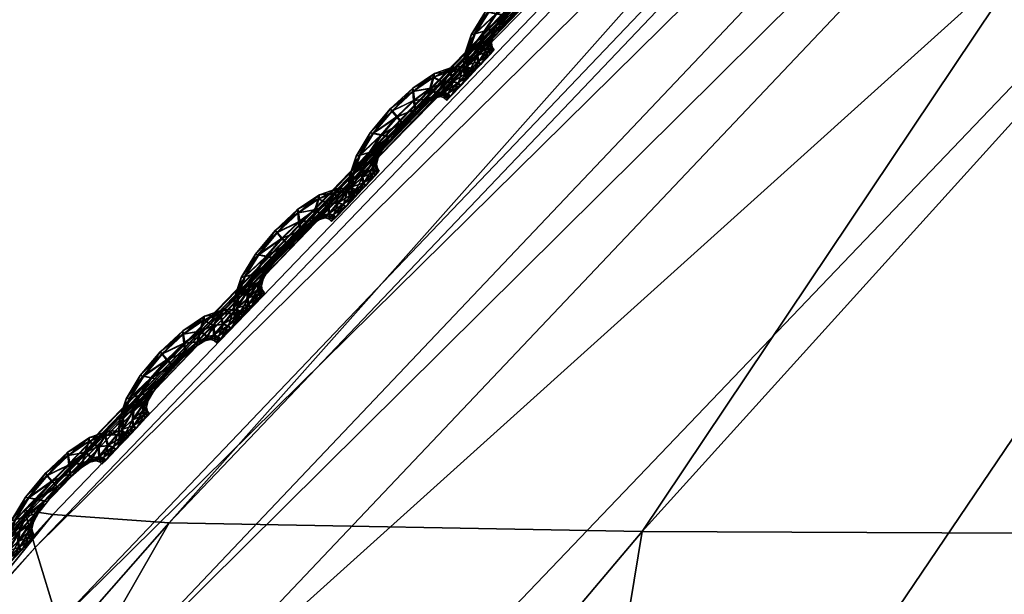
# Model space of a CAD drawing. Extents: x -7.4 to 7.4, y -11.5 to 9.8.
# Tile 289 of 469: x -4.572 to -4.234, y 8.098 to 8.295. Entities that reach past the tile are written whole.
import ezdxf

# ---------------------------------------------------------------- set-up
doc = ezdxf.new("R2010")
doc.units = 0
doc.header["$MEASUREMENT"] = 0
for name, color, linetype in [('A-FURN-3-ST', 150, 'Continuous'), ('A-FURN-3-ST-GD', 252, 'Continuous'), ('A-FURN-3-ST-SEAM', 130, 'Continuous'), ('A-FURN-3-ST-SI', 160, 'Continuous')]:
    doc.layers.add(name, color=color, linetype=linetype)

msp = doc.modelspace()

# ---------------------------------------------------------------- meshes
at = {"layer": 'A-FURN-3-ST'}
mesh = msp.add_polyface(dxfattribs=at)
corners = [(-2.34041, 9.55636, 0.61819), (-2.29118, 9.70571, 1.00068), (-1.94875, 9.63192, 1.00083), (-2.63364, 9.60992, 0.61819), (-2.56645, 9.76867, 1.00053), (-2.84873, 9.62562, 0.62332), (-2.75513, 9.78375, 1.00144), (-3.02475, 9.55904, 0.64812), (-2.99515, 9.64037, 1.00437), (-3.33255, 9.23994, 0.62332), (-3.41835, 9.25271, 1.00159), (-3.8311, 8.70215, 0.61819), (-3.96608, 8.70433, 1.00079), (-4.35805, 8.11928, 0.61819), (-4.52027, 8.12229, 1.00098), (-4.86768, 7.51619, 0.61819), (-5.04849, 7.5208, 1.0011), (-5.34537, 6.87803, 0.61819), (-5.54237, 6.88314, 1.00121), (-2.49807, 9.19186, 0.56582), (-2.83903, 9.224, 0.56582), (-2.71707, 8.68134, 0.55836), (-3.14581, 8.69205, 0.55836), (-2.1241, 9.15424, 0.56582), (-2.2831, 8.66878, 0.55836), (-1.99018, 9.49361, 0.61819), (-1.91804, 8.11232, 0.55836), (-2.39411, 8.11376, 0.55836), (-1.93379, 7.51392, 0.55836), (-2.46835, 7.51392, 0.55836), (-1.94178, 6.87548, 0.55836), (-2.53254, 6.87548, 0.55836), (-3.54027, 8.6986, 0.56582), (-3.12657, 9.24031, 0.57304), (-3.85575, 7.51392, 0.55836), (-4.4575, 7.51421, 0.56582), (-3.99861, 8.11768, 0.56582), (-3.4969, 8.11669, 0.55836), (-4.19521, 6.87548, 0.55836), (-4.89012, 6.87581, 0.56582), (-3.34122, 6.87548, 0.55836), (-3.14632, 7.51392, 0.55836), (-2.93761, 8.11533, 0.55836)]
mesh.append_faces([[corners[k] for k in face] for face in [(0, 1, 2), (3, 4, 1), (1, 0, 3), (5, 6, 4), (4, 3, 5), (7, 8, 6), (6, 5, 7), (7, 9, 10), (10, 8, 7), (10, 9, 11), (11, 12, 10), (12, 11, 13), (13, 14, 12), (14, 13, 15), (15, 16, 14), (16, 15, 17), (17, 18, 16), (0, 19, 20), (20, 3, 0), (20, 19, 21), (21, 22, 20), (19, 23, 24), (24, 21, 19), (25, 23, 19), (19, 0, 25), (26, 27, 24), (32, 33, 20), (20, 22, 32), (33, 5, 3), (3, 20, 33), (9, 7, 5), (5, 33, 9), (11, 9, 33), (33, 32, 11), (34, 35, 36), (36, 37, 34), (37, 36, 32), (32, 22, 37), (36, 13, 11), (11, 32, 36), (35, 15, 13), (13, 36, 35), (38, 39, 35), (35, 34, 38), (39, 17, 15), (15, 35, 39), (40, 38, 34), (34, 41, 40), (27, 42, 21), (21, 24, 27), (42, 37, 22), (22, 21, 42), (41, 34, 37), (37, 42, 41)]])
mesh.append_faces([[corners[k] for k in face] for face in [(28, 29, 27), (30, 31, 29), (41, 29, 31)]], dxfattribs={"vtx0": -1, "vtx1": -1, "vtx2": -1})
mesh.append_faces([[corners[k] for k in face] for face in [(31, 40, 41), (29, 41, 42)]], dxfattribs={"vtx0": -1, "vtx2": -1})
mesh.append_faces([[corners[k] for k in face] for face in [(42, 27, 29)]], dxfattribs={"vtx1": -1, "vtx2": -1})
mesh = msp.add_polyface(dxfattribs=at)
corners = [(-3.45559, 9.25588, 17.60107), (-3.45582, 9.25386, 17.5897), (-4.01163, 8.70313, 17.59852), (-4.01183, 8.70507, 17.60986), (-3.45598, 9.25263, 17.58312), (-4.01155, 8.70198, 17.59191), (-3.01501, 9.65479, 17.58327), (-4.5687, 8.12266, 17.59967), (-4.56906, 8.12377, 17.60629), (-3.45966, 9.18226, 17.62313), (-3.45016, 9.15782, 17.64158), (-3.02016, 9.55496, 17.63515), (-3.99232, 8.61233, 17.65044), (-3.95116, 8.56512, 17.74358), (-3.40691, 9.10793, 17.73487), (-4.00347, 8.63544, 17.63203), (-3.45685, 9.24262, 17.63078), (-3.45922, 9.21353, 17.62792), (-3.024, 9.61288, 17.6215), (-3.02839, 9.58038, 17.61671), (-4.00803, 8.66502, 17.63675), (-4.01076, 8.6925, 17.63956), (-4.56625, 8.1138, 17.64728), (-3.45566, 9.25506, 17.61868), (-3.01755, 9.64313, 17.62439), (-4.01179, 8.70429, 17.62743), (-4.56969, 8.12558, 17.61762), (-4.5695, 8.12484, 17.63515), (-3.15898, 8.9009, 18.11318), (-3.65203, 8.37839, 18.13056), (-3.3337, 8.33546, 18.22233), (-4.01163, 8.70313, 17.5862), (-4.01183, 8.70507, 17.58107), (-4.56969, 8.12558, 17.58883), (-4.56906, 8.12377, 17.59396), (-3.45582, 9.25386, 17.57742), (-3.45559, 9.25588, 17.57228), (-3.01501, 9.65479, 17.57095), (-3.01537, 9.65351, 17.57666), (-3.31023, 9.00617, 17.9275), (-3.85009, 8.47117, 17.93754)]
mesh.append_faces([[corners[k] for k in face] for face in [(0, 1, 2), (2, 3, 0), (1, 4, 5), (5, 2, 1), (4, 1, 6), (2, 5, 7), (3, 2, 8), (9, 10, 11), (12, 13, 14), (14, 10, 12), (15, 12, 10), (10, 9, 15), (16, 17, 18), (17, 9, 19), (20, 15, 9), (9, 17, 20), (21, 20, 17), (17, 16, 21), (20, 21, 22), (23, 16, 24), (25, 21, 16), (16, 23, 25), (3, 25, 23), (23, 0, 3), (25, 3, 26), (21, 25, 27), (28, 29, 30), (31, 32, 33), (5, 31, 34), (4, 35, 31), (31, 5, 4), (35, 36, 32), (32, 31, 35), (36, 35, 37), (35, 4, 38), (39, 40, 29), (29, 28, 39), (14, 13, 40), (40, 39, 14)]])
mesh = msp.add_polyface(dxfattribs=at)
corners = [(-4.56969, 8.12558, 17.61762), (-4.56906, 8.12377, 17.60629), (-5.09934, 7.52505, 17.61241), (-5.10037, 7.52678, 17.62374), (-4.5687, 8.12266, 17.59967), (-5.09871, 7.52405, 17.60583), (-4.01163, 8.70313, 17.59852), (-4.01183, 8.70507, 17.60986), (-4.54884, 8.06016, 17.6399), (-4.53601, 8.03845, 17.65831), (-3.99232, 8.61233, 17.65044), (-4.00347, 8.63544, 17.63203), (-4.49696, 7.99407, 17.75119), (-3.95116, 8.56512, 17.74358), (-5.05328, 7.4454, 17.66459), (-5.06768, 7.46568, 17.64618), (-4.56625, 8.1138, 17.64728), (-4.55841, 8.08793, 17.64454), (-4.00803, 8.66502, 17.63675), (-5.08201, 7.49163, 17.65078), (-5.09471, 7.51577, 17.65341), (-4.5695, 8.12484, 17.63515), (-4.01179, 8.70429, 17.62743), (-4.01076, 8.6925, 17.63956), (-5.10006, 7.52608, 17.64127), (-3.65203, 8.37839, 18.13056), (-4.17657, 7.81963, 18.13858), (-3.79176, 7.78168, 18.23306), (-3.3337, 8.33546, 18.22233), (-3.28641, 7.77554, 18.26059), (-4.56906, 8.12377, 17.59396), (-5.09934, 7.52505, 17.60012), (-4.56969, 8.12558, 17.58883), (-5.10037, 7.52678, 17.59499), (-4.01163, 8.70313, 17.5862), (-4.01155, 8.70198, 17.59191), (-4.397, 7.90594, 17.94481), (-3.85009, 8.47117, 17.93754), (-4.91829, 7.32172, 17.9504)]
mesh.append_faces([[corners[k] for k in face] for face in [(0, 1, 2), (2, 3, 0), (1, 4, 5), (5, 2, 1), (4, 1, 6), (1, 0, 7), (8, 9, 10), (10, 11, 8), (9, 12, 13), (13, 10, 9), (12, 9, 14), (9, 8, 15), (16, 17, 18), (17, 8, 11), (11, 18, 17), (8, 17, 19), (20, 19, 17), (17, 16, 20), (0, 21, 22), (21, 16, 23), (24, 20, 16), (16, 21, 24), (3, 24, 21), (21, 0, 3), (25, 26, 27), (27, 28, 25), (28, 27, 29), (4, 30, 31), (31, 5, 4), (30, 32, 33), (33, 31, 30), (32, 30, 34), (30, 4, 35), (13, 12, 36), (36, 37, 13), (37, 36, 26), (26, 25, 37), (38, 36, 12)]])
at = {"layer": 'A-FURN-3-ST-GD'}
mesh = msp.add_polyface(dxfattribs=at)
corners = [(-3.47588, 7.47679, -0.00004), (-4.41421, 7.72821, -0.00004), (-4.40272, 7.78391, -0.00004), (-4.38483, 7.83789, -0.00004), (-4.36079, 7.88943, -0.00004), (-4.33094, 7.93783, -0.00004), (-4.29567, 7.98244, -0.00004), (-4.25545, 8.02265, -0.00004), (-4.21085, 8.05792, -0.00004), (-4.16244, 8.08778, -0.00004), (-4.1109, 8.11181, -0.00004), (-4.05692, 8.1297, -0.00004), (-3.83147, 8.13626, -0.00004), (-3.88773, 8.1445, -0.00004), (-3.88773, 8.1445, 0.11372), (-3.83147, 8.13626, 0.11372), (-3.94458, 8.14615, -0.00004), (-3.94458, 8.14615, 0.11372), (-4.00123, 8.1412, -0.00004), (-4.00123, 8.1412, 0.11372), (-4.05692, 8.1297, 0.11372), (-4.1109, 8.11181, 0.11372), (-4.16244, 8.08778, 0.11372), (-3.94458, 8.14615, 0.22748), (-3.88773, 8.1445, 0.22748), (-4.00123, 8.1412, 0.22748), (-4.05692, 8.1297, 0.22748), (-4.1109, 8.11181, 0.22748), (-4.16244, 8.08778, 0.22748), (-3.94458, 8.14615, 0.34124), (-3.88773, 8.1445, 0.34124), (-4.00123, 8.1412, 0.34124), (-4.05692, 8.1297, 0.34124), (-4.1109, 8.11181, 0.34124), (-4.16244, 8.08778, 0.34124), (-3.94458, 8.14615, 0.45499), (-3.88773, 8.1445, 0.45499), (-4.00123, 8.1412, 0.45499), (-4.05692, 8.1297, 0.45499), (-4.1109, 8.11181, 0.45499), (-4.16244, 8.08778, 0.45499), (-3.94458, 8.14615, 0.56875), (-3.88773, 8.1445, 0.56875), (-4.00123, 8.1412, 0.56875), (-4.05692, 8.1297, 0.56875), (-4.1109, 8.11181, 0.56875), (-4.16244, 8.08778, 0.56875), (-4.21085, 8.05792, 0.45499), (-4.21085, 8.05792, 0.56875), (-3.47588, 7.47679, 0.56875), (-4.25545, 8.02265, 0.56875), (-4.29567, 7.98244, 0.56875), (-4.33094, 7.93783, 0.56875), (-4.36079, 7.88943, 0.56875), (-4.38483, 7.83789, 0.56875), (-4.40272, 7.78391, 0.56875), (-4.41421, 7.72821, 0.56875)]
mesh.append_faces([[corners[k] for k in face] for face in [(12, 13, 14, 15), (13, 16, 17, 14), (16, 18, 19, 17), (18, 11, 20, 19), (11, 10, 21, 20), (10, 9, 22, 21), (14, 17, 23, 24), (17, 19, 25, 23), (19, 20, 26, 25), (20, 21, 27, 26), (21, 22, 28, 27), (24, 23, 29, 30), (23, 25, 31, 29), (25, 26, 32, 31), (26, 27, 33, 32), (27, 28, 34, 33), (30, 29, 35, 36), (29, 31, 37, 35), (31, 32, 38, 37), (32, 33, 39, 38), (33, 34, 40, 39), (36, 35, 41, 42), (35, 37, 43, 41), (37, 38, 44, 43), (38, 39, 45, 44), (39, 40, 46, 45), (40, 47, 48, 46)]])
mesh.append_faces([[corners[k] for k in face] for face in [(0, 1, 2), (0, 2, 3), (0, 3, 4), (0, 4, 5), (0, 5, 6), (0, 6, 7), (0, 7, 8), (0, 8, 9), (0, 9, 10), (0, 10, 11), (49, 44, 45), (49, 45, 46), (49, 46, 48), (49, 48, 50), (49, 50, 51), (49, 51, 52), (49, 52, 53), (49, 53, 54), (49, 54, 55), (49, 55, 56)]], dxfattribs={"vtx0": -1, "vtx2": -1})
at = {"layer": 'A-FURN-3-ST-SEAM'}
mesh = msp.add_polyface(dxfattribs=at)
corners = [(-4.4154, 8.29002, 17.60096), (-4.41072, 8.29747, 17.60092), (-4.40795, 8.29694, 17.60218), (-4.40257, 8.30316, 17.6021), (-4.41187, 8.29768, 17.59754), (-4.41195, 8.29097, 17.60221), (-4.40095, 8.30118, 17.60084), (-4.40428, 8.30514, 17.60081), (-4.40503, 8.30588, 17.59746), (-4.41678, 8.28965, 17.59761), (-4.41757, 8.28367, 17.601), (-4.40527, 8.29636, 17.60092), (-4.3964, 8.30571, 17.60077), (-4.39668, 8.30884, 17.60202), (-4.40455, 8.3051, 17.59408), (-4.411, 8.29743, 17.59419), (-4.41397, 8.28598, 17.60225), (-4.40859, 8.29187, 17.60096), (-4.40044, 8.3004, 17.5975), (-4.40435, 8.29611, 17.59757), (-4.39707, 8.31193, 17.60073), (-4.39731, 8.31305, 17.59734), (-4.39735, 8.31185, 17.594), (-4.41563, 8.28998, 17.59423), (-4.41904, 8.28281, 17.59761), (-4.41801, 8.27922, 17.601), (-4.40748, 8.2922, 17.59761), (-4.3964, 8.30452, 17.59742), (-4.3922, 8.30921, 17.60073), (-4.3911, 8.31296, 17.60195), (-4.39703, 8.30876, 17.59274), (-4.40293, 8.30312, 17.59286), (-4.40831, 8.29686, 17.59293), (-4.41445, 8.28243, 17.60225), (-4.41045, 8.28825, 17.601), (-4.40922, 8.28911, 17.59765), (-4.4055, 8.29632, 17.59419), (-4.40119, 8.30114, 17.59411), (-4.40887, 8.29183, 17.59423), (-4.39015, 8.31671, 17.60062), (-4.38987, 8.31807, 17.59723), (-4.39038, 8.31663, 17.59388), (-4.39149, 8.31288, 17.59267), (-4.41231, 8.29088, 17.59297), (-4.41781, 8.28363, 17.59427), (-4.41943, 8.27798, 17.59761), (-4.41765, 8.27687, 17.601), (-4.41069, 8.2882, 17.59427), (-4.39664, 8.30567, 17.59404), (-4.39272, 8.30777, 17.59739), (-4.38888, 8.31103, 17.60069), (-4.38658, 8.3149, 17.60187), (-4.39248, 8.30913, 17.594), (-4.41907, 8.27552, 17.59761), (-4.41413, 8.2805, 17.60229), (-4.41096, 8.28565, 17.601), (-4.40978, 8.28684, 17.59765), (-4.41124, 8.28561, 17.5943), (-4.41429, 8.2859, 17.59301), (-4.38437, 8.31878, 17.60058), (-4.38366, 8.32018, 17.59719), (-4.38465, 8.31869, 17.59385), (-4.38694, 8.31482, 17.59263), (-4.38912, 8.31099, 17.59396), (-4.41825, 8.27918, 17.59427), (-4.41789, 8.27683, 17.59427), (-4.41837, 8.27436, 17.59761), (-4.41694, 8.27576, 17.601), (-4.4148, 8.28239, 17.59301), (-4.38983, 8.30955, 17.59734), (-4.38655, 8.31148, 17.60066), (-4.38338, 8.31527, 17.60187), (-4.41717, 8.27572, 17.59427), (-4.41342, 8.27943, 17.60229), (-4.41069, 8.28408, 17.60104), (-4.4095, 8.28544, 17.59765), (-4.41092, 8.28404, 17.5943), (-4.38037, 8.31898, 17.60054), (-4.37934, 8.32034, 17.59716), (-4.38061, 8.31894, 17.59381), (-4.38378, 8.31515, 17.59259), (-4.38678, 8.31144, 17.59392), (-4.38781, 8.31004, 17.59731), (-4.41445, 8.28042, 17.59301), (-4.41373, 8.27939, 17.59301), (-4.38516, 8.31107, 17.60066), (-4.38168, 8.31478, 17.60187), (-4.41001, 8.2831, 17.60104), (-4.40882, 8.28445, 17.59769), (-4.41025, 8.28305, 17.5943), (-4.38655, 8.30967, 17.59731), (-4.37831, 8.31844, 17.60054), (-4.37717, 8.31976, 17.59716), (-4.37859, 8.31836, 17.59381), (-4.38203, 8.3147, 17.59259), (-4.3854, 8.31103, 17.59392), (-4.38572, 8.30884, 17.59731), (-4.38429, 8.31025, 17.60066), (-4.38077, 8.31391, 17.60187), (-4.38457, 8.31016, 17.59392), (-4.37736, 8.31758, 17.60054), (-4.37618, 8.3189, 17.59716), (-4.37764, 8.3175, 17.59381), (-4.38113, 8.31383, 17.59259)]
mesh.append_faces([[corners[k] for k in face] for face in [(2, 1, 0), (1, 2, 3), (0, 1, 4), (0, 5, 2), (6, 3, 2), (3, 7, 1), (8, 4, 1), (4, 9, 0), (5, 0, 10), (11, 2, 5), (3, 6, 12), (2, 11, 6), (7, 3, 13), (1, 7, 8), (4, 8, 14), (9, 4, 15), (10, 0, 9), (10, 16, 5), (5, 17, 11), (12, 6, 18), (12, 13, 3), (6, 11, 19), (13, 20, 7), (21, 8, 7), (22, 14, 8), (14, 15, 4), (15, 23, 9), (9, 24, 10), (16, 10, 25), (17, 5, 16), (11, 17, 26), (19, 18, 6), (18, 27, 12), (13, 12, 28), (26, 19, 11), (20, 13, 29), (7, 20, 21), (8, 21, 22), (14, 22, 30), (15, 14, 31), (23, 15, 32), (24, 9, 23), (25, 10, 24), (25, 33, 16), (16, 34, 17), (35, 26, 17), (18, 19, 36), (27, 18, 37), (28, 12, 27), (28, 29, 13), (19, 26, 38), (29, 39, 20), (40, 21, 20), (41, 22, 21), (42, 30, 22), (30, 31, 14), (31, 32, 15), (32, 43, 23), (23, 44, 24), (24, 45, 25), (33, 25, 46), (34, 16, 33), (17, 34, 35), (26, 35, 47), (38, 36, 19), (36, 37, 18), (37, 48, 27), (27, 49, 28), (29, 28, 50), (47, 38, 26), (39, 29, 51), (20, 39, 40), (21, 40, 41), (22, 41, 42), (30, 42, 52), (31, 30, 48), (32, 31, 37), (43, 32, 36), (44, 23, 43), (45, 24, 44), (25, 45, 53), (53, 46, 25), (46, 54, 33), (33, 55, 34), (56, 35, 34), (57, 47, 35), (36, 38, 43), (37, 36, 32), (48, 37, 31), (49, 27, 48), (50, 28, 49), (50, 51, 29), (38, 47, 58), (51, 59, 39), (60, 40, 39), (61, 41, 40), (62, 42, 41), (63, 52, 42), (52, 48, 30), (43, 58, 44), (44, 64, 45), (65, 53, 45), (46, 53, 66), (54, 46, 67), (55, 33, 54), (34, 55, 56), (35, 56, 57), (47, 57, 68), (58, 43, 38), (48, 52, 49), (49, 69, 50), (51, 50, 70), (68, 58, 47), (59, 51, 71), (39, 59, 60), (40, 60, 61), (41, 61, 62), (42, 62, 63), (52, 63, 69), (64, 44, 58), (45, 64, 65), (53, 65, 72), (72, 66, 53), (66, 67, 46), (67, 73, 54), (54, 74, 55), (56, 55, 74), (57, 56, 75), (68, 57, 76), (69, 49, 52), (70, 50, 69), (70, 71, 51), (58, 68, 64), (71, 77, 59), (78, 60, 59), (79, 61, 60), (80, 62, 61), (81, 63, 62), (82, 69, 63), (83, 65, 64), (84, 72, 65), (74, 54, 73), (74, 75, 56), (75, 76, 57), (76, 83, 68), (69, 82, 70), (71, 70, 85), (64, 68, 83), (77, 71, 86), (59, 77, 78), (60, 78, 79), (61, 79, 80), (62, 80, 81), (63, 81, 82), (65, 83, 84), (73, 87, 74), (75, 74, 87), (76, 75, 88), (83, 76, 89), (70, 82, 90), (90, 85, 70), (85, 86, 71), (86, 91, 77), (78, 77, 91), (79, 78, 92), (80, 79, 93), (81, 80, 94), (82, 81, 95), (89, 84, 83), (87, 88, 75), (88, 89, 76), (95, 90, 82), (85, 90, 96), (86, 85, 97), (91, 86, 98), (91, 92, 78), (92, 93, 79), (93, 94, 80), (94, 95, 81), (90, 95, 99), (99, 96, 90), (96, 97, 85), (97, 98, 86), (98, 100, 91), (92, 91, 100), (93, 92, 101), (94, 93, 102), (95, 94, 103), (103, 99, 95), (100, 101, 92), (101, 102, 93), (102, 103, 94)]])
mesh = msp.add_polyface(dxfattribs=at)
corners = [(-4.45481, 8.24836, 17.60149), (-4.45018, 8.25586, 17.60142), (-4.44737, 8.25529, 17.60271), (-4.44199, 8.26155, 17.60263), (-4.45133, 8.25603, 17.59807), (-4.45137, 8.24931, 17.60275), (-4.44036, 8.25957, 17.60138), (-4.44373, 8.26352, 17.60134), (-4.44448, 8.26423, 17.59799), (-4.45623, 8.24799, 17.59811), (-4.45703, 8.24206, 17.60153), (-4.44468, 8.25471, 17.60145), (-4.43582, 8.2641, 17.6013), (-4.43613, 8.26719, 17.60252), (-4.44397, 8.26344, 17.59461), (-4.45042, 8.25578, 17.59472), (-4.45339, 8.24437, 17.60279), (-4.44804, 8.25026, 17.60149), (-4.43985, 8.25879, 17.59803), (-4.44377, 8.2545, 17.59811), (-4.43649, 8.27028, 17.60123), (-4.43676, 8.27139, 17.59788), (-4.43676, 8.2702, 17.59453), (-4.45509, 8.24832, 17.59476), (-4.45849, 8.24115, 17.59815), (-4.45742, 8.23757, 17.60153), (-4.4469, 8.25059, 17.59815), (-4.43582, 8.26291, 17.59795), (-4.43162, 8.26756, 17.60126), (-4.43055, 8.27135, 17.60244), (-4.43649, 8.26711, 17.59328), (-4.44234, 8.26146, 17.59339), (-4.44773, 8.2552, 17.59347), (-4.45386, 8.24082, 17.60279), (-4.44986, 8.24663, 17.60153), (-4.44864, 8.24746, 17.59818), (-4.44496, 8.25467, 17.59472), (-4.44064, 8.25949, 17.59465), (-4.44828, 8.25022, 17.59476), (-4.42956, 8.27506, 17.60115), (-4.42932, 8.27642, 17.59776), (-4.42984, 8.27498, 17.59442), (-4.43091, 8.27123, 17.5932), (-4.45172, 8.24923, 17.5935), (-4.45726, 8.24202, 17.5948), (-4.45889, 8.23633, 17.59815), (-4.45707, 8.23526, 17.60153), (-4.4501, 8.24659, 17.5948), (-4.43609, 8.26402, 17.59457), (-4.43214, 8.26616, 17.59792), (-4.42829, 8.26941, 17.60123), (-4.426, 8.27329, 17.6024), (-4.4319, 8.26752, 17.59453), (-4.45849, 8.23386, 17.59815), (-4.45354, 8.23888, 17.60279), (-4.45042, 8.24404, 17.60153), (-4.44919, 8.24523, 17.59818), (-4.45066, 8.24399, 17.5948), (-4.45374, 8.24428, 17.59354), (-4.42379, 8.27712, 17.60107), (-4.42311, 8.27856, 17.59769), (-4.42406, 8.27708, 17.59438), (-4.42636, 8.27321, 17.59316), (-4.42857, 8.26933, 17.59449), (-4.45766, 8.23753, 17.5948), (-4.45731, 8.23522, 17.5948), (-4.45778, 8.23275, 17.59815), (-4.45636, 8.23415, 17.60153), (-4.45422, 8.24074, 17.59354), (-4.42924, 8.26793, 17.59788), (-4.42596, 8.26987, 17.60119), (-4.42284, 8.27362, 17.6024), (-4.45659, 8.23411, 17.5948), (-4.45283, 8.23781, 17.60279), (-4.4501, 8.24247, 17.60157), (-4.44891, 8.24379, 17.59818), (-4.45038, 8.24243, 17.59484), (-4.41979, 8.27737, 17.60107), (-4.41876, 8.27873, 17.59769), (-4.42007, 8.27729, 17.59434), (-4.42319, 8.27353, 17.59312), (-4.4262, 8.26979, 17.59445), (-4.42723, 8.26843, 17.59784), (-4.45386, 8.2388, 17.59354), (-4.45319, 8.23778, 17.59354), (-4.42458, 8.26946, 17.60119), (-4.42109, 8.27316, 17.60237), (-4.44943, 8.24148, 17.60157), (-4.44824, 8.24284, 17.59818), (-4.44966, 8.24144, 17.59484), (-4.426, 8.26806, 17.59784), (-4.41773, 8.27679, 17.60107), (-4.41658, 8.27815, 17.59769), (-4.41801, 8.27675, 17.59434), (-4.42145, 8.27304, 17.59312), (-4.42482, 8.26941, 17.59445), (-4.42513, 8.26723, 17.59784), (-4.42371, 8.26863, 17.60119), (-4.42018, 8.2723, 17.6024), (-4.42398, 8.26855, 17.59445), (-4.41678, 8.27597, 17.60107), (-4.41559, 8.27729, 17.59769), (-4.41706, 8.27589, 17.59434), (-4.42058, 8.27222, 17.59312)]
mesh.append_faces([[corners[k] for k in face] for face in [(2, 1, 0), (1, 2, 3), (0, 1, 4), (0, 5, 2), (6, 3, 2), (3, 7, 1), (8, 4, 1), (4, 9, 0), (5, 0, 10), (11, 2, 5), (3, 6, 12), (2, 11, 6), (7, 3, 13), (1, 7, 8), (4, 8, 14), (9, 4, 15), (10, 0, 9), (10, 16, 5), (5, 17, 11), (12, 6, 18), (12, 13, 3), (6, 11, 19), (13, 20, 7), (21, 8, 7), (22, 14, 8), (14, 15, 4), (15, 23, 9), (9, 24, 10), (16, 10, 25), (17, 5, 16), (11, 17, 26), (19, 18, 6), (18, 27, 12), (13, 12, 28), (26, 19, 11), (20, 13, 29), (7, 20, 21), (8, 21, 22), (14, 22, 30), (15, 14, 31), (23, 15, 32), (24, 9, 23), (25, 10, 24), (25, 33, 16), (16, 34, 17), (35, 26, 17), (18, 19, 36), (27, 18, 37), (28, 12, 27), (28, 29, 13), (19, 26, 38), (29, 39, 20), (40, 21, 20), (41, 22, 21), (42, 30, 22), (30, 31, 14), (31, 32, 15), (32, 43, 23), (23, 44, 24), (24, 45, 25), (33, 25, 46), (34, 16, 33), (17, 34, 35), (26, 35, 47), (38, 36, 19), (36, 37, 18), (37, 48, 27), (27, 49, 28), (29, 28, 50), (47, 38, 26), (39, 29, 51), (20, 39, 40), (21, 40, 41), (22, 41, 42), (30, 42, 52), (31, 30, 48), (32, 31, 37), (43, 32, 36), (44, 23, 43), (45, 24, 44), (25, 45, 53), (53, 46, 25), (46, 54, 33), (33, 55, 34), (56, 35, 34), (57, 47, 35), (36, 38, 43), (37, 36, 32), (48, 37, 31), (49, 27, 48), (50, 28, 49), (50, 51, 29), (38, 47, 58), (51, 59, 39), (60, 40, 39), (61, 41, 40), (62, 42, 41), (63, 52, 42), (52, 48, 30), (43, 58, 44), (44, 64, 45), (65, 53, 45), (46, 53, 66), (54, 46, 67), (55, 33, 54), (34, 55, 56), (35, 56, 57), (47, 57, 68), (58, 43, 38), (48, 52, 49), (49, 69, 50), (51, 50, 70), (68, 58, 47), (59, 51, 71), (39, 59, 60), (40, 60, 61), (41, 61, 62), (42, 62, 63), (52, 63, 69), (64, 44, 58), (45, 64, 65), (53, 65, 72), (72, 66, 53), (66, 67, 46), (67, 73, 54), (54, 74, 55), (56, 55, 74), (57, 56, 75), (68, 57, 76), (69, 49, 52), (70, 50, 69), (70, 71, 51), (58, 68, 64), (71, 77, 59), (78, 60, 59), (79, 61, 60), (80, 62, 61), (81, 63, 62), (82, 69, 63), (83, 65, 64), (84, 72, 65), (74, 54, 73), (74, 75, 56), (75, 76, 57), (76, 83, 68), (69, 82, 70), (71, 70, 85), (64, 68, 83), (77, 71, 86), (59, 77, 78), (60, 78, 79), (61, 79, 80), (62, 80, 81), (63, 81, 82), (65, 83, 84), (73, 87, 74), (75, 74, 87), (76, 75, 88), (83, 76, 89), (70, 82, 90), (90, 85, 70), (85, 86, 71), (86, 91, 77), (78, 77, 91), (79, 78, 92), (80, 79, 93), (81, 80, 94), (82, 81, 95), (89, 84, 83), (87, 88, 75), (88, 89, 76), (95, 90, 82), (85, 90, 96), (86, 85, 97), (91, 86, 98), (91, 92, 78), (92, 93, 79), (93, 94, 80), (94, 95, 81), (90, 95, 99), (99, 96, 90), (96, 97, 85), (97, 98, 86), (98, 100, 91), (92, 91, 100), (93, 92, 101), (94, 93, 102), (95, 94, 103), (103, 99, 95), (100, 101, 92), (101, 102, 93), (102, 103, 94)]])
mesh = msp.add_polyface(dxfattribs=at)
corners = [(-4.49427, 8.20671, 17.60202), (-4.4896, 8.21421, 17.60195), (-4.48683, 8.21367, 17.60324), (-4.48144, 8.21989, 17.60317), (-4.49074, 8.21437, 17.5986), (-4.49082, 8.2077, 17.60328), (-4.47978, 8.21791, 17.60191), (-4.48315, 8.22187, 17.60187), (-4.4839, 8.22257, 17.59849), (-4.49565, 8.20634, 17.59864), (-4.49644, 8.2004, 17.60202), (-4.48413, 8.21309, 17.60199), (-4.47523, 8.22245, 17.60184), (-4.47555, 8.22558, 17.60305), (-4.48342, 8.22179, 17.59514), (-4.48987, 8.21416, 17.59522), (-4.4928, 8.20271, 17.60332), (-4.48746, 8.2086, 17.60202), (-4.4793, 8.21713, 17.59857), (-4.48323, 8.21285, 17.5986), (-4.47594, 8.22863, 17.60176), (-4.47622, 8.22978, 17.59837), (-4.47622, 8.22859, 17.59503), (-4.4945, 8.20667, 17.59529), (-4.49791, 8.19954, 17.59868), (-4.49688, 8.19595, 17.60206), (-4.48631, 8.20894, 17.59868), (-4.47523, 8.22125, 17.59849), (-4.47108, 8.22595, 17.60176), (-4.46997, 8.2297, 17.60297), (-4.4759, 8.2255, 17.59381), (-4.4818, 8.21981, 17.59388), (-4.48718, 8.21359, 17.59396), (-4.49327, 8.19917, 17.60332), (-4.48928, 8.20498, 17.60206), (-4.48805, 8.20584, 17.59868), (-4.48437, 8.21305, 17.59525), (-4.48006, 8.21787, 17.59518), (-4.48774, 8.20856, 17.59529), (-4.46902, 8.23341, 17.60168), (-4.46874, 8.23481, 17.5983), (-4.46926, 8.23337, 17.59495), (-4.47033, 8.22962, 17.59373), (-4.49118, 8.20762, 17.59404), (-4.49668, 8.20036, 17.59529), (-4.4983, 8.19472, 17.59868), (-4.49648, 8.19361, 17.60206), (-4.48952, 8.20494, 17.59533), (-4.47551, 8.2224, 17.5951), (-4.47159, 8.22451, 17.59841), (-4.46771, 8.22776, 17.60172), (-4.46542, 8.23163, 17.60294), (-4.47131, 8.22587, 17.59503), (-4.49791, 8.19225, 17.59868), (-4.49296, 8.19723, 17.60332), (-4.48983, 8.20243, 17.60206), (-4.48865, 8.20358, 17.59872), (-4.49007, 8.20238, 17.59533), (-4.49316, 8.20267, 17.59404), (-4.46324, 8.23551, 17.60161), (-4.46253, 8.23691, 17.59822), (-4.46352, 8.23542, 17.59487), (-4.46577, 8.23155, 17.5937), (-4.46799, 8.22772, 17.59499), (-4.49712, 8.19591, 17.59533), (-4.49672, 8.19357, 17.59533), (-4.4972, 8.19114, 17.59868), (-4.49577, 8.19253, 17.60206), (-4.49363, 8.19913, 17.59408), (-4.4687, 8.22628, 17.59837), (-4.46538, 8.22826, 17.60172), (-4.46225, 8.23201, 17.6029), (-4.49601, 8.19249, 17.59533), (-4.49225, 8.1962, 17.60332), (-4.48952, 8.20086, 17.60206), (-4.48837, 8.20218, 17.59872), (-4.4898, 8.20082, 17.59533), (-4.45921, 8.23571, 17.60161), (-4.45818, 8.23711, 17.59822), (-4.45948, 8.23567, 17.59487), (-4.46261, 8.23192, 17.59366), (-4.46566, 8.22818, 17.59499), (-4.46664, 8.22681, 17.59837), (-4.49332, 8.19719, 17.59408), (-4.4926, 8.19612, 17.59408), (-4.46399, 8.22784, 17.60172), (-4.46051, 8.23151, 17.6029), (-4.48884, 8.19983, 17.6021), (-4.48766, 8.20119, 17.59872), (-4.48908, 8.19979, 17.59537), (-4.46542, 8.22645, 17.59837), (-4.45715, 8.23518, 17.60157), (-4.456, 8.23654, 17.59818), (-4.45742, 8.23514, 17.59487), (-4.46086, 8.23143, 17.59366), (-4.46427, 8.22776, 17.59499), (-4.46459, 8.22558, 17.59837), (-4.46312, 8.22698, 17.60172), (-4.4596, 8.23069, 17.6029), (-4.4634, 8.22694, 17.59499), (-4.4562, 8.23431, 17.60161), (-4.45501, 8.23567, 17.59818), (-4.45647, 8.23427, 17.59487), (-4.45999, 8.2306, 17.59366)]
mesh.append_faces([[corners[k] for k in face] for face in [(2, 1, 0), (1, 2, 3), (0, 1, 4), (0, 5, 2), (6, 3, 2), (3, 7, 1), (8, 4, 1), (4, 9, 0), (5, 0, 10), (11, 2, 5), (3, 6, 12), (2, 11, 6), (7, 3, 13), (1, 7, 8), (4, 8, 14), (9, 4, 15), (10, 0, 9), (10, 16, 5), (5, 17, 11), (12, 6, 18), (12, 13, 3), (6, 11, 19), (13, 20, 7), (21, 8, 7), (22, 14, 8), (14, 15, 4), (15, 23, 9), (9, 24, 10), (16, 10, 25), (17, 5, 16), (11, 17, 26), (19, 18, 6), (18, 27, 12), (13, 12, 28), (26, 19, 11), (20, 13, 29), (7, 20, 21), (8, 21, 22), (14, 22, 30), (15, 14, 31), (23, 15, 32), (24, 9, 23), (25, 10, 24), (25, 33, 16), (16, 34, 17), (35, 26, 17), (18, 19, 36), (27, 18, 37), (28, 12, 27), (28, 29, 13), (19, 26, 38), (29, 39, 20), (40, 21, 20), (41, 22, 21), (42, 30, 22), (30, 31, 14), (31, 32, 15), (32, 43, 23), (23, 44, 24), (24, 45, 25), (33, 25, 46), (34, 16, 33), (17, 34, 35), (26, 35, 47), (38, 36, 19), (36, 37, 18), (37, 48, 27), (27, 49, 28), (29, 28, 50), (47, 38, 26), (39, 29, 51), (20, 39, 40), (21, 40, 41), (22, 41, 42), (30, 42, 52), (31, 30, 48), (32, 31, 37), (43, 32, 36), (44, 23, 43), (45, 24, 44), (25, 45, 53), (53, 46, 25), (46, 54, 33), (33, 55, 34), (56, 35, 34), (57, 47, 35), (36, 38, 43), (37, 36, 32), (48, 37, 31), (49, 27, 48), (50, 28, 49), (50, 51, 29), (38, 47, 58), (51, 59, 39), (60, 40, 39), (61, 41, 40), (62, 42, 41), (63, 52, 42), (52, 48, 30), (43, 58, 44), (44, 64, 45), (65, 53, 45), (46, 53, 66), (54, 46, 67), (55, 33, 54), (34, 55, 56), (35, 56, 57), (47, 57, 68), (58, 43, 38), (48, 52, 49), (49, 69, 50), (51, 50, 70), (68, 58, 47), (59, 51, 71), (39, 59, 60), (40, 60, 61), (41, 61, 62), (42, 62, 63), (52, 63, 69), (64, 44, 58), (45, 64, 65), (53, 65, 72), (72, 66, 53), (66, 67, 46), (67, 73, 54), (54, 74, 55), (56, 55, 74), (57, 56, 75), (68, 57, 76), (69, 49, 52), (70, 50, 69), (70, 71, 51), (58, 68, 64), (71, 77, 59), (78, 60, 59), (79, 61, 60), (80, 62, 61), (81, 63, 62), (82, 69, 63), (83, 65, 64), (84, 72, 65), (74, 54, 73), (74, 75, 56), (75, 76, 57), (76, 83, 68), (69, 82, 70), (71, 70, 85), (64, 68, 83), (77, 71, 86), (59, 77, 78), (60, 78, 79), (61, 79, 80), (62, 80, 81), (63, 81, 82), (65, 83, 84), (73, 87, 74), (75, 74, 87), (76, 75, 88), (83, 76, 89), (70, 82, 90), (90, 85, 70), (85, 86, 71), (86, 91, 77), (78, 77, 91), (79, 78, 92), (80, 79, 93), (81, 80, 94), (82, 81, 95), (89, 84, 83), (87, 88, 75), (88, 89, 76), (95, 90, 82), (85, 90, 96), (86, 85, 97), (91, 86, 98), (91, 92, 78), (92, 93, 79), (93, 94, 80), (94, 95, 81), (90, 95, 99), (99, 96, 90), (96, 97, 85), (97, 98, 86), (98, 100, 91), (92, 91, 100), (93, 92, 101), (94, 93, 102), (95, 94, 103), (103, 99, 95), (100, 101, 92), (101, 102, 93), (102, 103, 94)]])
mesh = msp.add_polyface(dxfattribs=at)
corners = [(-4.53368, 8.1651, 17.60256), (-4.52905, 8.17255, 17.60248), (-4.52624, 8.17202, 17.60377), (-4.52086, 8.17828, 17.6037), (-4.5302, 8.17276, 17.59913), (-4.53024, 8.16604, 17.60381), (-4.51924, 8.1763, 17.60244), (-4.5226, 8.18022, 17.6024), (-4.52335, 8.18092, 17.59902), (-4.53511, 8.16473, 17.59917), (-4.53586, 8.15879, 17.60256), (-4.52355, 8.17144, 17.60252), (-4.51469, 8.18084, 17.60237), (-4.51496, 8.18392, 17.60358), (-4.52284, 8.18017, 17.59567), (-4.52929, 8.17251, 17.59575), (-4.53226, 8.1611, 17.60385), (-4.52687, 8.16699, 17.60256), (-4.51872, 8.17552, 17.5991), (-4.52264, 8.17124, 17.59913), (-4.5154, 8.18697, 17.60229), (-4.51564, 8.18813, 17.59891), (-4.51564, 8.18693, 17.59556), (-4.53396, 8.16506, 17.59582), (-4.53732, 8.15788, 17.59921), (-4.53629, 8.15434, 17.60256), (-4.52573, 8.16732, 17.59917), (-4.51469, 8.17964, 17.59902), (-4.51049, 8.18429, 17.60229), (-4.50942, 8.18804, 17.60351), (-4.51532, 8.18384, 17.59434), (-4.52121, 8.1782, 17.59442), (-4.5266, 8.17194, 17.59449), (-4.53273, 8.15756, 17.60385), (-4.52869, 8.16337, 17.60259), (-4.52751, 8.16419, 17.59921), (-4.52379, 8.1714, 17.59579), (-4.51947, 8.17622, 17.59571), (-4.52715, 8.16695, 17.59582), (-4.50843, 8.19179, 17.60221), (-4.50819, 8.19315, 17.59883), (-4.50871, 8.19171, 17.59548), (-4.50978, 8.18796, 17.59427), (-4.53059, 8.16596, 17.59457), (-4.53609, 8.15875, 17.59582), (-4.53772, 8.15311, 17.59921), (-4.5359, 8.152, 17.60256), (-4.52897, 8.16332, 17.59586), (-4.51492, 8.18075, 17.59564), (-4.51101, 8.18289, 17.59894), (-4.50713, 8.18615, 17.60225), (-4.50487, 8.19002, 17.60347), (-4.51073, 8.18425, 17.59556), (-4.53732, 8.15064, 17.59921), (-4.53238, 8.15562, 17.60385), (-4.52925, 8.16077, 17.60259), (-4.52806, 8.16196, 17.59925), (-4.52949, 8.16073, 17.59586), (-4.53257, 8.16102, 17.59457), (-4.50265, 8.19385, 17.60214), (-4.50194, 8.1953, 17.59875), (-4.50293, 8.19381, 17.59541), (-4.50523, 8.18994, 17.59423), (-4.5074, 8.18607, 17.59552), (-4.53653, 8.1543, 17.59582), (-4.53613, 8.15195, 17.59586), (-4.53661, 8.14948, 17.59921), (-4.53518, 8.15088, 17.60259), (-4.53305, 8.15751, 17.59461), (-4.50812, 8.18467, 17.59891), (-4.50479, 8.1866, 17.60225), (-4.50167, 8.19035, 17.60343), (-4.53542, 8.15084, 17.59586), (-4.53166, 8.15455, 17.60385), (-4.52897, 8.15921, 17.60259), (-4.52778, 8.16056, 17.59925), (-4.52921, 8.15916, 17.59586), (-4.49862, 8.1941, 17.6021), (-4.49763, 8.19546, 17.59872), (-4.4989, 8.19402, 17.59537), (-4.50202, 8.19027, 17.59419), (-4.50507, 8.18656, 17.59552), (-4.5061, 8.18516, 17.59891), (-4.53273, 8.15554, 17.59461), (-4.53202, 8.15451, 17.59461), (-4.50341, 8.18619, 17.60225), (-4.49992, 8.1899, 17.60343), (-4.52826, 8.15821, 17.60259), (-4.52707, 8.15958, 17.59925), (-4.5285, 8.15817, 17.59586), (-4.50483, 8.18479, 17.59891), (-4.49656, 8.19357, 17.6021), (-4.49541, 8.19489, 17.59872), (-4.49684, 8.19348, 17.59537), (-4.50032, 8.18982, 17.59419), (-4.50368, 8.18615, 17.59552), (-4.504, 8.18397, 17.59891), (-4.50254, 8.18537, 17.60225), (-4.49905, 8.18903, 17.60343), (-4.50281, 8.18533, 17.59552), (-4.49561, 8.1927, 17.6021), (-4.49446, 8.19406, 17.59872), (-4.49589, 8.19262, 17.59537), (-4.49941, 8.18895, 17.59419)]
mesh.append_faces([[corners[k] for k in face] for face in [(2, 1, 0), (1, 2, 3), (0, 1, 4), (0, 5, 2), (6, 3, 2), (3, 7, 1), (8, 4, 1), (4, 9, 0), (5, 0, 10), (11, 2, 5), (3, 6, 12), (2, 11, 6), (7, 3, 13), (1, 7, 8), (4, 8, 14), (9, 4, 15), (10, 0, 9), (10, 16, 5), (5, 17, 11), (12, 6, 18), (12, 13, 3), (6, 11, 19), (13, 20, 7), (21, 8, 7), (22, 14, 8), (14, 15, 4), (15, 23, 9), (9, 24, 10), (16, 10, 25), (17, 5, 16), (11, 17, 26), (19, 18, 6), (18, 27, 12), (13, 12, 28), (26, 19, 11), (20, 13, 29), (7, 20, 21), (8, 21, 22), (14, 22, 30), (15, 14, 31), (23, 15, 32), (24, 9, 23), (25, 10, 24), (25, 33, 16), (16, 34, 17), (35, 26, 17), (18, 19, 36), (27, 18, 37), (28, 12, 27), (28, 29, 13), (19, 26, 38), (29, 39, 20), (40, 21, 20), (41, 22, 21), (42, 30, 22), (30, 31, 14), (31, 32, 15), (32, 43, 23), (23, 44, 24), (24, 45, 25), (33, 25, 46), (34, 16, 33), (17, 34, 35), (26, 35, 47), (38, 36, 19), (36, 37, 18), (37, 48, 27), (27, 49, 28), (29, 28, 50), (47, 38, 26), (39, 29, 51), (20, 39, 40), (21, 40, 41), (22, 41, 42), (30, 42, 52), (31, 30, 48), (32, 31, 37), (43, 32, 36), (44, 23, 43), (45, 24, 44), (25, 45, 53), (53, 46, 25), (46, 54, 33), (33, 55, 34), (56, 35, 34), (57, 47, 35), (36, 38, 43), (37, 36, 32), (48, 37, 31), (49, 27, 48), (50, 28, 49), (50, 51, 29), (38, 47, 58), (51, 59, 39), (60, 40, 39), (61, 41, 40), (62, 42, 41), (63, 52, 42), (52, 48, 30), (43, 58, 44), (44, 64, 45), (65, 53, 45), (46, 53, 66), (54, 46, 67), (55, 33, 54), (34, 55, 56), (35, 56, 57), (47, 57, 68), (58, 43, 38), (48, 52, 49), (49, 69, 50), (51, 50, 70), (68, 58, 47), (59, 51, 71), (39, 59, 60), (40, 60, 61), (41, 61, 62), (42, 62, 63), (52, 63, 69), (64, 44, 58), (45, 64, 65), (53, 65, 72), (72, 66, 53), (66, 67, 46), (67, 73, 54), (54, 74, 55), (56, 55, 74), (57, 56, 75), (68, 57, 76), (69, 49, 52), (70, 50, 69), (70, 71, 51), (58, 68, 64), (71, 77, 59), (78, 60, 59), (79, 61, 60), (80, 62, 61), (81, 63, 62), (82, 69, 63), (83, 65, 64), (84, 72, 65), (74, 54, 73), (74, 75, 56), (75, 76, 57), (76, 83, 68), (69, 82, 70), (71, 70, 85), (64, 68, 83), (77, 71, 86), (59, 77, 78), (60, 78, 79), (61, 79, 80), (62, 80, 81), (63, 81, 82), (65, 83, 84), (73, 87, 74), (75, 74, 87), (76, 75, 88), (83, 76, 89), (70, 82, 90), (90, 85, 70), (85, 86, 71), (86, 91, 77), (78, 77, 91), (79, 78, 92), (80, 79, 93), (81, 80, 94), (82, 81, 95), (89, 84, 83), (87, 88, 75), (88, 89, 76), (95, 90, 82), (85, 90, 96), (86, 85, 97), (91, 86, 98), (91, 92, 78), (92, 93, 79), (93, 94, 80), (94, 95, 81), (90, 95, 99), (99, 96, 90), (96, 97, 85), (97, 98, 86), (98, 100, 91), (92, 91, 100), (93, 92, 101), (94, 93, 102), (95, 94, 103), (103, 99, 95), (100, 101, 92), (101, 102, 93), (102, 103, 94)]])
mesh = msp.add_polyface(dxfattribs=at)
corners = [(-4.57302, 8.12336, 17.60305), (-4.56843, 8.13086, 17.60301), (-4.56562, 8.13032, 17.60427), (-4.56028, 8.13658, 17.60419), (-4.56957, 8.13102, 17.59963), (-4.56957, 8.12431, 17.60434), (-4.55861, 8.13461, 17.60297), (-4.56198, 8.13852, 17.60294), (-4.56277, 8.13926, 17.59955), (-4.57444, 8.12295, 17.5997), (-4.57515, 8.11702, 17.60309), (-4.56292, 8.12979, 17.60301), (-4.5541, 8.13918, 17.6029), (-4.55438, 8.14227, 17.60412), (-4.56225, 8.13848, 17.59621), (-4.56866, 8.13082, 17.59628), (-4.57155, 8.11932, 17.60434), (-4.56625, 8.1253, 17.60309), (-4.5581, 8.13387, 17.59959), (-4.56202, 8.12954, 17.59967), (-4.55481, 8.14532, 17.60282), (-4.55505, 8.14647, 17.59944), (-4.55505, 8.14528, 17.59609), (-4.57329, 8.12328, 17.59632), (-4.57662, 8.11611, 17.5997), (-4.57551, 8.11252, 17.60309), (-4.5651, 8.12563, 17.5997), (-4.55406, 8.13799, 17.59955), (-4.54991, 8.14268, 17.60282), (-4.54884, 8.14643, 17.60404), (-4.55473, 8.14219, 17.59487), (-4.56063, 8.1365, 17.59495), (-4.56597, 8.13024, 17.59503), (-4.57199, 8.11578, 17.60434), (-4.56803, 8.12163, 17.60309), (-4.56684, 8.12249, 17.59974), (-4.56316, 8.12971, 17.59628), (-4.55889, 8.13457, 17.59624), (-4.56649, 8.12521, 17.59636), (-4.54785, 8.15014, 17.60271), (-4.54761, 8.1515, 17.59932), (-4.54813, 8.15006, 17.59598), (-4.54919, 8.14635, 17.5948), (-4.56993, 8.12426, 17.59506), (-4.57539, 8.11697, 17.59636), (-4.57693, 8.11125, 17.5997), (-4.57511, 8.11018, 17.60309), (-4.56831, 8.12159, 17.59636), (-4.55434, 8.1391, 17.59617), (-4.55042, 8.14124, 17.59947), (-4.54658, 8.1445, 17.60279), (-4.54428, 8.14837, 17.604), (-4.55018, 8.1426, 17.59609), (-4.57654, 8.10878, 17.5997), (-4.57167, 8.11384, 17.60438), (-4.56858, 8.11904, 17.60313), (-4.5674, 8.12027, 17.59974), (-4.56882, 8.11899, 17.59639), (-4.57191, 8.11928, 17.5951), (-4.54211, 8.15224, 17.60267), (-4.5414, 8.15365, 17.59929), (-4.54235, 8.15216, 17.59594), (-4.54464, 8.14829, 17.59472), (-4.54682, 8.14445, 17.59605), (-4.57579, 8.11248, 17.59636), (-4.57535, 8.11014, 17.59636), (-4.57579, 8.10766, 17.5997), (-4.5744, 8.10907, 17.60309), (-4.57235, 8.11574, 17.5951), (-4.54753, 8.14305, 17.59944), (-4.54421, 8.14499, 17.60279), (-4.54108, 8.14874, 17.60396), (-4.57464, 8.10902, 17.59636), (-4.57092, 8.11277, 17.60438), (-4.56827, 8.11747, 17.60313), (-4.56712, 8.11883, 17.59974), (-4.5685, 8.11743, 17.59639), (-4.53807, 8.15249, 17.60263), (-4.53704, 8.15385, 17.59925), (-4.53831, 8.15241, 17.5959), (-4.54144, 8.14866, 17.59472), (-4.54448, 8.14491, 17.59605), (-4.54551, 8.14355, 17.59944), (-4.57199, 8.11376, 17.5951), (-4.57128, 8.11273, 17.5951), (-4.54282, 8.14458, 17.60275), (-4.53938, 8.14829, 17.60396), (-4.56755, 8.11648, 17.60313), (-4.56641, 8.11788, 17.59978), (-4.56779, 8.11644, 17.59639), (-4.54425, 8.14318, 17.59944), (-4.53598, 8.15191, 17.60263), (-4.53483, 8.15327, 17.59925), (-4.53625, 8.15187, 17.5959), (-4.53973, 8.14816, 17.59472), (-4.5431, 8.14454, 17.59601), (-4.54341, 8.14235, 17.59944), (-4.54195, 8.14375, 17.60279), (-4.53847, 8.14742, 17.60396), (-4.54223, 8.14367, 17.59605), (-4.53503, 8.15109, 17.60263), (-4.53388, 8.15241, 17.59925), (-4.5353, 8.15101, 17.5959), (-4.53883, 8.14734, 17.59472)]
mesh.append_faces([[corners[k] for k in face] for face in [(2, 1, 0), (1, 2, 3), (0, 1, 4), (0, 5, 2), (6, 3, 2), (3, 7, 1), (8, 4, 1), (4, 9, 0), (5, 0, 10), (11, 2, 5), (3, 6, 12), (2, 11, 6), (7, 3, 13), (1, 7, 8), (4, 8, 14), (9, 4, 15), (10, 0, 9), (10, 16, 5), (5, 17, 11), (12, 6, 18), (12, 13, 3), (6, 11, 19), (13, 20, 7), (21, 8, 7), (22, 14, 8), (14, 15, 4), (15, 23, 9), (9, 24, 10), (16, 10, 25), (17, 5, 16), (11, 17, 26), (19, 18, 6), (18, 27, 12), (13, 12, 28), (26, 19, 11), (20, 13, 29), (7, 20, 21), (8, 21, 22), (14, 22, 30), (15, 14, 31), (23, 15, 32), (24, 9, 23), (25, 10, 24), (25, 33, 16), (16, 34, 17), (35, 26, 17), (18, 19, 36), (27, 18, 37), (28, 12, 27), (28, 29, 13), (19, 26, 38), (29, 39, 20), (40, 21, 20), (41, 22, 21), (42, 30, 22), (30, 31, 14), (31, 32, 15), (32, 43, 23), (23, 44, 24), (24, 45, 25), (33, 25, 46), (34, 16, 33), (17, 34, 35), (26, 35, 47), (38, 36, 19), (36, 37, 18), (37, 48, 27), (27, 49, 28), (29, 28, 50), (47, 38, 26), (39, 29, 51), (20, 39, 40), (21, 40, 41), (22, 41, 42), (30, 42, 52), (31, 30, 48), (32, 31, 37), (43, 32, 36), (44, 23, 43), (45, 24, 44), (25, 45, 53), (53, 46, 25), (46, 54, 33), (33, 55, 34), (56, 35, 34), (57, 47, 35), (36, 38, 43), (37, 36, 32), (48, 37, 31), (49, 27, 48), (50, 28, 49), (50, 51, 29), (38, 47, 58), (51, 59, 39), (60, 40, 39), (61, 41, 40), (62, 42, 41), (63, 52, 42), (52, 48, 30), (43, 58, 44), (44, 64, 45), (65, 53, 45), (46, 53, 66), (54, 46, 67), (55, 33, 54), (34, 55, 56), (35, 56, 57), (47, 57, 68), (58, 43, 38), (48, 52, 49), (49, 69, 50), (51, 50, 70), (68, 58, 47), (59, 51, 71), (39, 59, 60), (40, 60, 61), (41, 61, 62), (42, 62, 63), (52, 63, 69), (64, 44, 58), (45, 64, 65), (53, 65, 72), (72, 66, 53), (66, 67, 46), (67, 73, 54), (54, 74, 55), (56, 55, 74), (57, 56, 75), (68, 57, 76), (69, 49, 52), (70, 50, 69), (70, 71, 51), (58, 68, 64), (71, 77, 59), (78, 60, 59), (79, 61, 60), (80, 62, 61), (81, 63, 62), (82, 69, 63), (83, 65, 64), (84, 72, 65), (74, 54, 73), (74, 75, 56), (75, 76, 57), (76, 83, 68), (69, 82, 70), (71, 70, 85), (64, 68, 83), (77, 71, 86), (59, 77, 78), (60, 78, 79), (61, 79, 80), (62, 80, 81), (63, 81, 82), (65, 83, 84), (73, 87, 74), (75, 74, 87), (76, 75, 88), (83, 76, 89), (70, 82, 90), (90, 85, 70), (85, 86, 71), (86, 91, 77), (78, 77, 91), (79, 78, 92), (80, 79, 93), (81, 80, 94), (82, 81, 95), (89, 84, 83), (87, 88, 75), (88, 89, 76), (95, 90, 82), (85, 90, 96), (86, 85, 97), (91, 86, 98), (91, 92, 78), (92, 93, 79), (93, 94, 80), (94, 95, 81), (90, 95, 99), (99, 96, 90), (96, 97, 85), (97, 98, 86), (98, 100, 91), (92, 91, 100), (93, 92, 101), (94, 93, 102), (95, 94, 103), (103, 99, 95), (100, 101, 92), (101, 102, 93), (102, 103, 94)]])
at = {"layer": 'A-FURN-3-ST-SI'}
mesh = msp.add_polyface(dxfattribs=at)
corners = [(-2.58347, 9.79236, 11.42448), (-2.76863, 9.80748, 11.42144), (-2.76867, 9.80731, 17.29826), (-2.76903, 9.80632, 17.56483), (-2.58394, 9.7912, 17.56852), (-3.01418, 9.65792, 17.29921), (-3.01446, 9.65693, 17.56582), (-3.01414, 9.65809, 11.42223), (-3.45547, 9.257, 11.42763), (-3.45547, 9.25687, 17.30552), (-3.45559, 9.25588, 17.57228), (-4.01191, 8.70598, 17.31416), (-4.01183, 8.70507, 17.58107), (-4.01194, 8.7061, 11.43494), (-4.57001, 8.12658, 11.44144), (-4.56997, 8.12645, 17.32176), (-4.56969, 8.12558, 17.58883), (-2.57365, 9.79199, 2.95877), (-2.75885, 9.80707, 2.95816), (-2.7674, 9.8074, 7.2118), (-2.58224, 9.79232, 7.21362), (-3.01292, 9.65804, 7.21229), (-3.00433, 9.65776, 2.95831), (-3.44569, 9.25675, 2.95941), (-3.45424, 9.25696, 7.21553), (-4.01072, 8.70602, 7.2199), (-4.00213, 8.70557, 2.96086), (-4.56878, 8.12637, 7.22378), (-2.56645, 9.76867, 1.00053), (-2.75513, 9.78375, 1.00144), (-2.99515, 9.64037, 1.00437), (-3.41835, 9.25271, 1.00159), (-3.96608, 8.70433, 1.00079), (-4.52027, 8.12229, 1.00098)]
mesh.append_faces([[corners[k] for k in face] for face in [(0, 1, 2), (2, 3, 4), (5, 6, 3), (3, 2, 5), (1, 7, 5), (5, 2, 1), (5, 7, 8), (8, 9, 5), (6, 5, 9), (9, 10, 6), (10, 9, 11), (11, 12, 10), (9, 8, 13), (13, 11, 9), (11, 13, 14), (14, 15, 11), (12, 11, 15), (15, 16, 12), (17, 18, 19), (20, 19, 1), (19, 21, 7), (7, 1, 19), (18, 22, 21), (21, 19, 18), (22, 23, 24), (24, 21, 22), (21, 24, 8), (8, 7, 21), (24, 25, 13), (13, 8, 24), (23, 26, 25), (25, 24, 23), (27, 25, 26), (25, 27, 14), (14, 13, 25), (28, 29, 18), (29, 30, 22), (22, 18, 29), (30, 31, 23), (23, 22, 30), (23, 31, 32), (32, 26, 23), (26, 32, 33)]])
mesh = msp.add_polyface(dxfattribs=at)
corners = [(-4.56969, 8.12558, 17.58883), (-4.56997, 8.12645, 17.32176), (-5.10085, 7.52756, 17.32773), (-5.10037, 7.52678, 17.59499), (-4.57001, 8.12658, 11.44144), (-5.10093, 7.52768, 11.44654), (-5.5971, 6.89076, 11.45095), (-5.59702, 6.89068, 17.33291), (-5.59634, 6.88994, 17.60027), (-6.05088, 6.19711, 17.3407), (-6.05005, 6.19645, 17.60819), (-6.051, 6.19723, 11.45753), (-6.45504, 5.42835, 11.46894), (-6.45489, 5.42822, 17.35409), (-6.45394, 5.42764, 17.62188), (-4.00213, 8.70557, 2.96086), (-4.5602, 8.12513, 2.96215), (-4.56878, 8.12637, 7.22378), (-5.0997, 7.5274, 7.22686), (-5.09111, 7.52538, 2.96318), (-5.58728, 6.88821, 2.96405), (-5.59587, 6.89047, 7.22952), (-6.04977, 6.1969, 7.23348), (-6.04119, 6.19484, 2.96539), (-6.44523, 5.42621, 2.96767), (-6.45382, 5.42806, 7.24032), (-4.52027, 8.12229, 1.00098), (-5.04849, 7.5208, 1.0011), (-5.54237, 6.88314, 1.00121), (-5.99414, 6.19006, 1.00136), (-6.39632, 5.42196, 1.00167)]
mesh.append_faces([[corners[k] for k in face] for face in [(0, 1, 2), (2, 3, 0), (1, 4, 5), (5, 2, 1), (5, 6, 7), (7, 2, 5), (2, 7, 8), (8, 3, 2), (8, 7, 9), (9, 10, 8), (7, 6, 11), (11, 9, 7), (9, 11, 12), (12, 13, 9), (10, 9, 13), (13, 14, 10), (15, 16, 17), (17, 18, 5), (5, 4, 17), (16, 19, 18), (18, 17, 16), (19, 20, 21), (21, 18, 19), (18, 21, 6), (6, 5, 18), (21, 22, 11), (11, 6, 21), (20, 23, 22), (22, 21, 20), (23, 24, 25), (25, 22, 23), (22, 25, 12), (12, 11, 22), (26, 16, 15), (16, 26, 27), (27, 19, 16), (19, 27, 28), (28, 20, 19), (20, 28, 29), (29, 23, 20), (23, 29, 30), (30, 24, 23)]])

doc.saveas('drawing.dxf')
